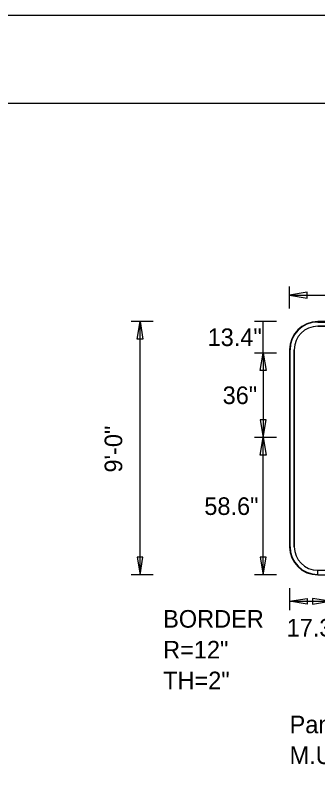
# Model space of a CAD drawing. Extents: x 1806251 to 1809821, y 414895 to 422886.
# Drawn here: x 1809675.736 to 1809677.025, y 415150.972 to 415154.226 of the extents above; entities that cross this region are included whole.
import ezdxf

# ---------------------------------------------------------------- set-up
doc = ezdxf.new("R2010")
doc.units = 0
for name, color, linetype in [('GSBWFILL', 7, 'Continuous'), ('GSCOLORFILL', 7, 'Continuous'), ('GSDIMS', 7, 'Continuous'), ('GSOUTLINE', 7, 'Continuous'), ('GSSHT', 7, 'Continuous')]:
    doc.layers.add(name, color=color, linetype=linetype)

msp = doc.modelspace()

# ---------------------------------------------------------------- linework, layer by layer
at = {"layer": 'GSBWFILL'}
for p, q in [((1809678.1651, 415152.9206), (1809677.0251, 415152.9206)), ((1809677.0251, 415152.9006), (1809678.1651, 415152.9006)), ((1809676.9051, 415152.8006), (1809676.9051, 415151.9606)), ((1809676.9251, 415151.9606), (1809676.9251, 415152.8006)), ((1809677.0251, 415151.8406), (1809677.0251, 415151.8606))]:
    msp.add_line(p, q, dxfattribs=at)
for centre, radius, start, end in [((1809677.0251, 415152.8006), 0.12, 90, 180), ((1809677.0251, 415152.8006), 0.1, 90, 180), ((1809677.0251, 415151.9606), 0.12, 180, 270), ((1809677.0251, 415151.9606), 0.1, 180, 270)]:
    msp.add_arc(centre, radius, start, end, dxfattribs=at)
at = {"layer": 'GSCOLORFILL'}
for p, q in [((1809678.1651, 415152.9206), (1809677.0251, 415152.9206)), ((1809678.1651, 415152.9206), (1809677.0251, 415152.9206)), ((1809678.1651, 415152.9206), (1809677.0251, 415152.9206)), ((1809677.0251, 415152.9186), (1809678.1651, 415152.9186)), ((1809677.0251, 415152.9006), (1809678.1651, 415152.9006)), ((1809676.9051, 415152.8006), (1809676.9051, 415151.9606)), ((1809676.9051, 415152.8006), (1809676.9051, 415151.9606)), ((1809676.9051, 415152.8006), (1809676.9051, 415151.9606)), ((1809676.9071, 415151.9606), (1809676.9071, 415152.8006)), ((1809676.9251, 415151.9606), (1809676.9251, 415152.8006)), ((1809677.0251, 415151.8406), (1809677.0251, 415151.8606)), ((1809677.0251, 415151.8406), (1809677.0251, 415151.8426)), ((1809677.0251, 415151.8406), (1809678.1651, 415151.8406))]:
    msp.add_line(p, q, dxfattribs=at)
for centre, radius, start, end in [((1809677.0251, 415152.8006), 0.12, 90, 180), ((1809677.0251, 415152.8006), 0.12, 90, 180), ((1809677.0251, 415152.8006), 0.12, 90, 180), ((1809677.0251, 415152.8006), 0.118, 90, 180), ((1809677.0251, 415152.8006), 0.1, 90, 180), ((1809677.0251, 415151.9606), 0.12, 180, 270), ((1809677.0251, 415151.9606), 0.12, 180, 270), ((1809677.0251, 415151.9606), 0.12, 180, 270), ((1809677.0251, 415151.9606), 0.118, 180, 270), ((1809677.0251, 415151.9606), 0.1, 180, 270)]:
    msp.add_arc(centre, radius, start, end, dxfattribs=at)
at = {"layer": 'GSDIMS'}
for p, q in [((1809676.9051, 415152.9768), (1809676.9051, 415153.0706)), ((1809676.9051, 415153.0331), (1809678.2851, 415153.0331)), ((1809676.3238, 415152.9206), (1809676.2301, 415152.9206)), ((1809676.2676, 415151.8406), (1809676.2676, 415152.9206)), ((1809676.8488, 415152.9206), (1809676.7551, 415152.9206)), ((1809676.7926, 415152.7863), (1809676.7926, 415152.9206)), ((1809676.8488, 415152.7863), (1809676.7551, 415152.7863)), ((1809676.8488, 415152.7863), (1809676.7551, 415152.7863)), ((1809676.7926, 415152.7863), (1809676.7926, 415152.4263)), ((1809676.8488, 415152.4263), (1809676.7551, 415152.4263)), ((1809676.8488, 415152.4263), (1809676.7551, 415152.4263)), ((1809676.7926, 415151.8406), (1809676.7926, 415152.4263)), ((1809676.3238, 415151.8406), (1809676.2301, 415151.8406)), ((1809676.8488, 415151.8406), (1809676.7551, 415151.8406)), ((1809676.9051, 415151.7843), (1809676.9051, 415151.6906)), ((1809676.9051, 415151.7281), (1809677.0784, 415151.7281))]:
    msp.add_line(p, q, dxfattribs=at)
for points in [[(1809676.9051, 415153.0331), (1809676.9801, 415153.0206), (1809676.9801, 415153.0456)], [(1809676.2676, 415152.9206), (1809676.2801, 415152.8456), (1809676.2551, 415152.8456)], [(1809676.7926, 415152.7863), (1809676.8051, 415152.7113), (1809676.7801, 415152.7113)], [(1809676.7926, 415152.4263), (1809676.8051, 415152.5013), (1809676.7801, 415152.5013)], [(1809676.7926, 415152.4263), (1809676.8051, 415152.3513), (1809676.7801, 415152.3513)], [(1809676.2676, 415151.8406), (1809676.2801, 415151.9156), (1809676.2551, 415151.9156)], [(1809676.7926, 415151.8406), (1809676.8051, 415151.9156), (1809676.7801, 415151.9156)], [(1809676.9051, 415151.7281), (1809676.9801, 415151.7406), (1809676.9801, 415151.7156)], [(1809677.0784, 415151.7281), (1809677.0034, 415151.7406), (1809677.0034, 415151.7156)]]:
    msp.add_lwpolyline(points, close=True, dxfattribs=at)
at = {"layer": 'GSOUTLINE'}
for p, q in [((1809678.1651, 415152.9206), (1809677.0251, 415152.9206)), ((1809678.1651, 415152.9006), (1809677.0251, 415152.9006)), ((1809676.9051, 415152.8006), (1809676.9051, 415151.9606)), ((1809676.9251, 415152.8006), (1809676.9251, 415151.9606)), ((1809677.0251, 415151.8606), (1809678.1651, 415151.8606)), ((1809677.0251, 415151.8406), (1809678.1651, 415151.8406))]:
    msp.add_line(p, q, dxfattribs=at)
for centre, radius, start, end in [((1809677.0251, 415152.8006), 0.12, 90, 180), ((1809677.0251, 415152.8006), 0.1, 90, 180), ((1809677.0251, 415151.9606), 0.12, 180, 270), ((1809677.0251, 415151.9606), 0.1, 180, 270)]:
    msp.add_arc(centre, radius, start, end, dxfattribs=at)
at = {"layer": 'GSSHT'}
msp.add_line((1809672.1349, 415154.2262), (1809684.8891, 415154.2262), dxfattribs=at)
msp.add_lwpolyline([(1809672.634, 415153.8512), (1809684.6381, 415153.8512), (1809684.6381, 415146.3475), (1809672.634, 415146.3475)], close=True, dxfattribs=at)

# ---------------------------------------------------------------- texts
at = {"layer": 'GSDIMS'}
for s, p in [('13.4"', (1809676.5557, 415152.8161)), ('36"', (1809676.6197, 415152.5688)), ('58.6"', (1809676.5417, 415152.0961)), ('BORDER', (1809676.3661, 415151.6156)), ('17.3"', (1809676.8925, 415151.5779)), ('R=12"', (1809676.3661, 415151.4843)), ('TH=2"', (1809676.3661, 415151.3531)), ('Panel Style: guide_exp_pull-thru.ssi', (1809676.9051, 415151.1656)), ('M.U.T.C.D.: 2009 Edition', (1809676.9051, 415151.0343))]:
    msp.add_text(s, height=0.075, dxfattribs=at).set_placement(p)
msp.add_text('9\'-0"', height=0.075, rotation=90, dxfattribs=at).set_placement((1809676.1917, 415152.2769))

doc.saveas('drawing.dxf')
